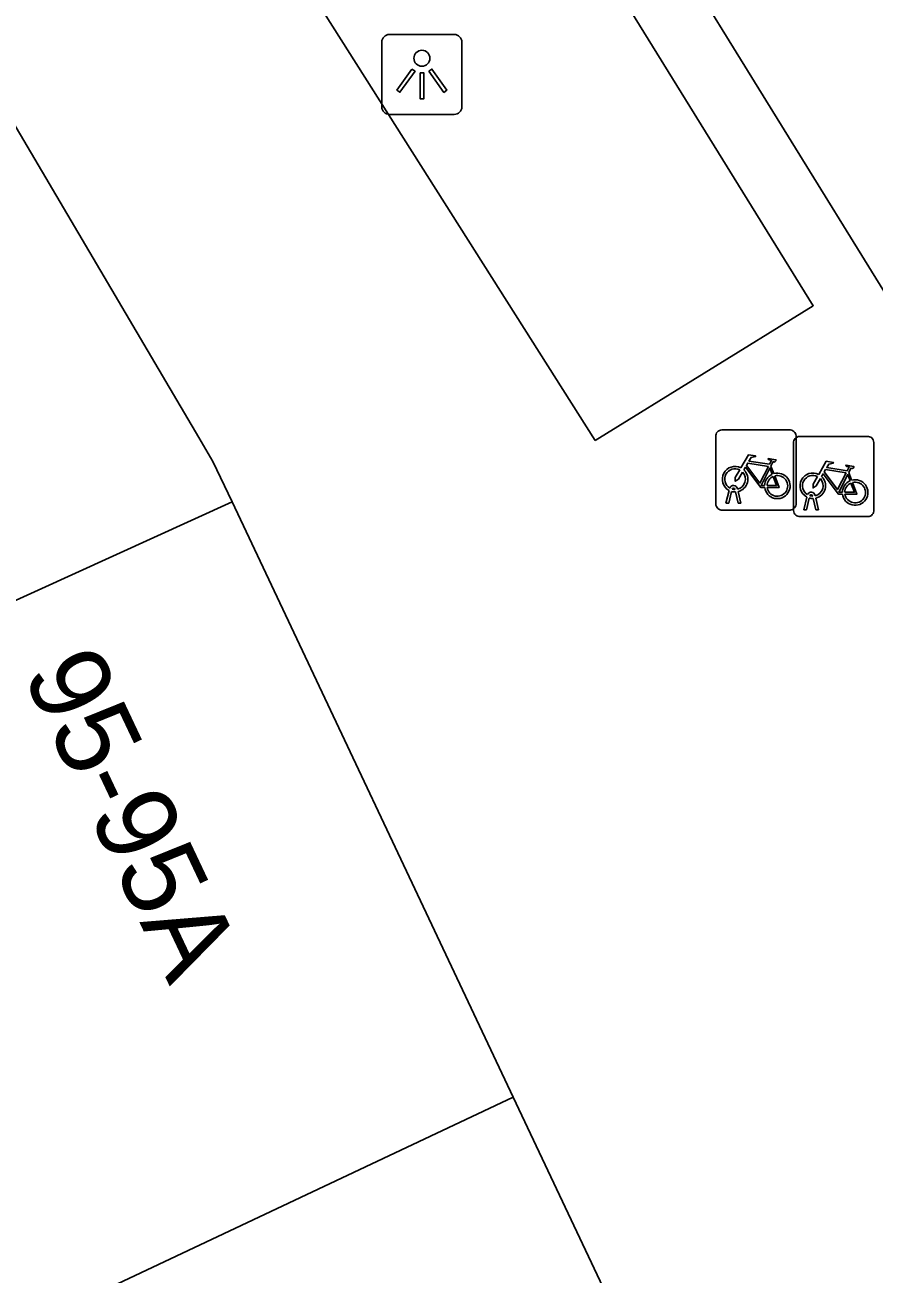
# Model space of a CAD drawing. Extents: x 160379 to 161131, y 383940 to 384849.
# Drawn here: x 161075.69 to 161086.27, y 384381.46 to 384397.03 of the extents above; entities that cross this region are included whole.
import ezdxf

# ---------------------------------------------------------------- set-up
doc = ezdxf.new("R2010")
doc.units = 0
for name, color, linetype in [('IMGEO_Fietsenrek', 7, 'Continuous'), ('IMGEO_Lichtpunt', 7, 'Continuous'), ('IMGEO_Pand', 7, 'Continuous'), ('IMGEO_Pand_nummerreeks', 7, 'Continuous'), ('IMGEO_Voetpad_open', 7, 'Continuous')]:
    doc.layers.add(name, color=color, linetype=linetype)

msp = doc.modelspace()

# ---------------------------------------------------------------- linework, layer by layer
at = {"layer": 'IMGEO_Fietsenrek'}
for p, q in [((161084.375, 384391.982), (161085.216, 384391.982)), ((161085.216, 384391.982), (161084.375, 384391.982)), ((161084.3, 384391.057), (161084.3, 384391.898)), ((161084.3, 384391.898), (161084.3, 384391.057)), ((161085.269, 384390.975), (161085.269, 384391.816)), ((161085.269, 384391.816), (161085.269, 384390.975)), ((161085.3, 384391.907), (161085.3, 384391.066)), ((161085.3, 384391.066), (161085.3, 384391.907)), ((161085.344, 384391.9), (161086.185, 384391.9)), ((161086.185, 384391.9), (161085.344, 384391.9)), ((161086.269, 384391.825), (161086.269, 384390.984)), ((161086.269, 384390.984), (161086.269, 384391.825)), ((161084.987, 384391.531), (161085.023, 384391.436)), ((161085.956, 384391.449), (161085.992, 384391.354)), ((161084.427, 384391.066), (161084.466, 384391.226)), ((161084.496, 384391.214), (161084.461, 384391.066)), ((161084.538, 384391.238), (161084.537, 384391.242)), ((161084.579, 384391.066), (161084.545, 384391.208)), ((161084.569, 384391.249), (161084.57, 384391.242)), ((161084.577, 384391.212), (161084.612, 384391.066)), ((161084.461, 384391.066), (161084.427, 384391.066)), ((161084.612, 384391.066), (161084.579, 384391.066)), ((161085.396, 384390.984), (161085.435, 384391.144)), ((161085.465, 384391.132), (161085.43, 384390.984)), ((161085.507, 384391.156), (161085.506, 384391.16)), ((161085.548, 384390.984), (161085.514, 384391.126)), ((161085.538, 384391.167), (161085.539, 384391.16)), ((161085.546, 384391.13), (161085.581, 384390.984)), ((161085.225, 384390.982), (161084.384, 384390.982)), ((161084.384, 384390.982), (161085.225, 384390.982)), ((161086.194, 384390.9), (161085.353, 384390.9)), ((161085.353, 384390.9), (161086.194, 384390.9)), ((161085.43, 384390.984), (161085.396, 384390.984)), ((161085.581, 384390.984), (161085.548, 384390.984))]:
    msp.add_line(p, q, dxfattribs=at)
for points in [[(161084.613, 384391.508), (161084.708, 384391.672), (161084.794, 384391.658), (161084.796, 384391.649), (161084.74, 384391.638), (161084.713, 384391.593), (161084.969, 384391.552)], [(161084.909, 384391.264), (161084.859, 384391.264), (161084.668, 384391.515), (161084.649, 384391.483)], [(161084.956, 384391.527), (161084.699, 384391.568), (161084.682, 384391.539), (161084.849, 384391.319), (161084.956, 384391.527)], [(161085.004, 384391.429), (161084.974, 384391.506), (161084.865, 384391.288), (161084.908, 384391.288)], [(161084.969, 384391.552), (161084.994, 384391.601), (161084.988, 384391.605), (161084.965, 384391.609), (161084.953, 384391.616), (161084.952, 384391.619), (161084.954, 384391.624), (161085.049, 384391.609), (161085.051, 384391.599), (161085.041, 384391.586), (161085.029, 384391.58), (161085.015, 384391.586), (161084.987, 384391.531)], [(161085.582, 384391.426), (161085.677, 384391.59), (161085.763, 384391.576), (161085.765, 384391.567), (161085.709, 384391.556), (161085.682, 384391.511), (161085.938, 384391.47)], [(161085.938, 384391.47), (161085.963, 384391.519), (161085.957, 384391.523), (161085.934, 384391.527), (161085.922, 384391.534), (161085.921, 384391.537), (161085.923, 384391.542), (161086.018, 384391.527), (161086.02, 384391.517), (161086.01, 384391.504), (161085.998, 384391.498), (161085.984, 384391.504), (161085.956, 384391.449)], [(161084.634, 384391.456), (161084.582, 384391.366), (161084.542, 384391.341), (161084.543, 384391.388), (161084.598, 384391.482)], [(161084.938, 384391.288), (161085.058, 384391.287), (161085.014, 384391.401)], [(161085.034, 384391.408), (161085.089, 384391.263), (161084.939, 384391.263)], [(161085.603, 384391.374), (161085.551, 384391.284), (161085.511, 384391.259), (161085.512, 384391.306), (161085.567, 384391.4)], [(161085.878, 384391.182), (161085.828, 384391.182), (161085.637, 384391.433), (161085.618, 384391.401)], [(161085.925, 384391.445), (161085.668, 384391.486), (161085.651, 384391.457), (161085.818, 384391.237), (161085.925, 384391.445)], [(161085.973, 384391.347), (161085.943, 384391.424), (161085.834, 384391.206), (161085.877, 384391.206)], [(161085.907, 384391.206), (161086.027, 384391.205), (161085.983, 384391.319)], [(161086.003, 384391.326), (161086.058, 384391.181), (161085.908, 384391.181)]]:
    msp.add_lwpolyline(points, dxfattribs=at)
for centre, radius, start, end in [((161084.378, 384391.904), 0.0779, 92.4484, 184.2845), ((161084.378, 384391.904), 0.0779, 92.4484, 184.2845), ((161085.222, 384391.904), 0.0779, 2.4484, 94.2845), ((161085.222, 384391.904), 0.0779, 2.4484, 94.2845), ((161085.347, 384391.822), 0.0779, 92.4484, 184.2845), ((161085.347, 384391.822), 0.0779, 92.4484, 184.2845), ((161086.191, 384391.822), 0.0779, 2.4484, 94.2845), ((161086.191, 384391.822), 0.0779, 2.4484, 94.2845), ((161084.54, 384391.367), 0.159, 62.6766, 242.1369), ((161084.54, 384391.367), 0.129, 63.3192, 238.903), ((161084.54, 384391.367), 0.129, 283.6043, 43.4302), ((161084.54, 384391.367), 0.159, 283.5766, 46.6042), ((161085.067, 384391.283), 0.159, 113.3408, 178.3217), ((161085.067, 384391.283), 0.159, 187.0065, 105.7708), ((161085.067, 384391.283), 0.129, 113.923, 177.9556), ((161085.067, 384391.283), 0.129, 188.6715, 104.5883), ((161085.509, 384391.285), 0.159, 62.6766, 242.1369), ((161085.509, 384391.285), 0.129, 63.3192, 238.903), ((161085.509, 384391.285), 0.129, 283.6043, 43.4302), ((161085.509, 384391.285), 0.159, 283.5766, 46.6042), ((161086.036, 384391.201), 0.159, 113.3408, 178.3217), ((161086.036, 384391.201), 0.159, 187.0065, 105.7708), ((161084.52, 384391.238), 0.0499, 12.8025, 158.6934), ((161084.54, 384391.367), 0.159, 253.9967, 271.7867), ((161084.52, 384391.238), 0.0174, 12.8025, 163.4502), ((161084.54, 384391.367), 0.129, 253.415, 269.0204), ((161085.489, 384391.156), 0.0499, 12.8025, 158.6934), ((161086.036, 384391.201), 0.129, 113.923, 177.9556), ((161086.036, 384391.201), 0.129, 188.6715, 104.5883), ((161084.378, 384391.06), 0.0779, 182.4484, 274.2845), ((161084.378, 384391.06), 0.0779, 182.4484, 274.2845), ((161085.222, 384391.06), 0.0779, 272.4484, 4.2845), ((161085.222, 384391.06), 0.0779, 272.4484, 4.2845), ((161085.509, 384391.285), 0.159, 253.9967, 271.7867), ((161085.489, 384391.156), 0.0174, 12.8025, 163.4502), ((161085.509, 384391.285), 0.129, 253.415, 269.0204), ((161085.347, 384390.978), 0.0779, 182.4484, 274.2845), ((161085.347, 384390.978), 0.0779, 182.4484, 274.2845), ((161086.191, 384390.978), 0.0779, 272.4484, 4.2845), ((161086.191, 384390.978), 0.0779, 272.4484, 4.2845)]:
    msp.add_arc(centre, radius, start, end, dxfattribs=at)
at = {"layer": 'IMGEO_Lichtpunt'}
for p, q in [((161080.14, 384396.814), (161080.14, 384396.007)), ((161080.14, 384396.814), (161080.14, 384396.007)), ((161081.042, 384396.909), (161080.234, 384396.909)), ((161081.042, 384396.909), (161080.234, 384396.909)), ((161081.136, 384396.007), (161081.136, 384396.814)), ((161081.136, 384396.007), (161081.136, 384396.814)), ((161080.234, 384395.913), (161081.042, 384395.913)), ((161080.234, 384395.913), (161081.042, 384395.913))]:
    msp.add_line(p, q, dxfattribs=at)
for points in [[(161080.514, 384396.478), (161080.553, 384396.45), (161080.365, 384396.188), (161080.327, 384396.215), (161080.514, 384396.478)], [(161080.616, 384396.43), (161080.663, 384396.43), (161080.663, 384396.108), (161080.616, 384396.108), (161080.616, 384396.43)], [(161080.726, 384396.45), (161080.764, 384396.477), (161080.951, 384396.215), (161080.912, 384396.187), (161080.726, 384396.45)]]:
    msp.add_lwpolyline(points, dxfattribs=at)
msp.add_circle((161080.639, 384396.612), 0.0994, dxfattribs=at)
for centre, start, end in [((161080.234, 384396.814), 90, 180), ((161080.234, 384396.814), 90, 180), ((161081.042, 384396.814), 0, 90), ((161081.042, 384396.814), 0, 90), ((161080.234, 384396.007), 180, 270), ((161080.234, 384396.007), 180, 270), ((161081.042, 384396.007), 270, 0), ((161081.042, 384396.007), 270, 360)]:
    msp.add_arc(centre, 0.0946, start, end, dxfattribs=at)
at = {"layer": 'IMGEO_Pand'}
for points in [[(161074.99, 384396.751), (161077.859, 384391.887), (161078.036, 384391.587), (161078.273, 384391.086)], [(161078.273, 384391.086), (161060.706, 384383.085), (161058.02, 384381.862), (161057.376, 384381.568), (161057.18, 384381.479)], [(161081.775, 384383.667), (161078.273, 384391.086)], [(161069.697, 384377.965), (161081.775, 384383.667)], [(161081.775, 384383.667), (161084.299, 384378.323), (161084.362, 384378.189)]]:
    msp.add_lwpolyline(points, dxfattribs=at)
at = {"layer": 'IMGEO_Voetpad_open'}
for points in [[(161082.836, 384404.298), (161080.691, 384402.946), (161086.524, 384393.501), (161088.726, 384394.782)], [(161082.799, 384391.851), (161077.247, 384400.615), (161080.059, 384402.345), (161085.515, 384393.528), (161082.799, 384391.851)]]:
    msp.add_lwpolyline(points, dxfattribs=at)

# ---------------------------------------------------------------- texts
at = {"layer": 'IMGEO_Pand_nummerreeks'}
msp.add_text('95-95A', height=1, rotation=295.2672, dxfattribs=at).set_placement((161075.658, 384388.942))

doc.saveas('drawing.dxf')
